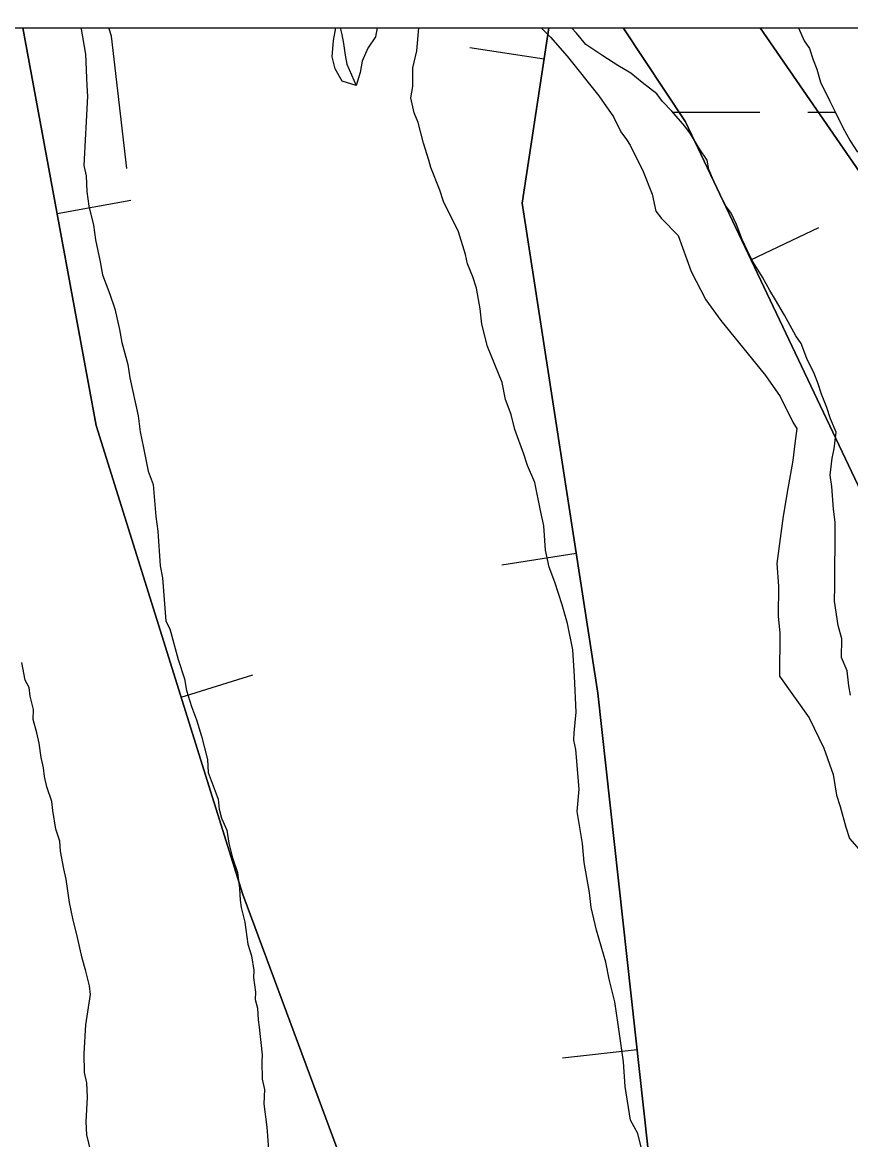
# Model space of a CAD drawing. Extents: x 3263578 to 3301413, y 764927 to 798602.
# Drawn here: x 3274457.6 to 3274733.3, y 793645.7 to 794017.8 of the extents above; entities that cross this region are included whole.
import ezdxf

# ---------------------------------------------------------------- set-up
doc = ezdxf.new("R2010")
doc.units = 0
for name, color, linetype in [('V-BORW-LINE', 7, 'Continuous'), ('V-GRID-FRAM', 7, 'Continuous'), ('V-SITE-VEGE', 7, 'Continuous'), ('V-TOPO-SHOR', 7, 'Continuous'), ('V-WETL-SWMP', 7, 'Continuous')]:
    doc.layers.add(name, color=color, linetype=linetype)

msp = doc.modelspace()

# ---------------------------------------------------------------- linework, layer by layer
at = {"layer": 'V-BORW-LINE'}
for p, q in [((3274631.25, 794005.54), (3274606.54, 794009.29)), ((3274469.13, 793954.11), (3274493.72, 793958.63)), ((3274700.14, 793938.74), (3274722.72, 793949.47)), ((3274641.96, 793840.87), (3274617.25, 793837.06)), ((3274510.39, 793793.01), (3274534.25, 793800.47)), ((3274662.25, 793675.54), (3274637.4, 793672.8))]:
    msp.add_line(p, q, dxfattribs=at)
for points in [[(3274457.76, 794016.02), (3274482.1, 793883.51), (3274530.92, 793727.36), (3274578.21, 793599.83), (3274624.2, 793523.3), (3274654.49, 793475.66), (3274683.07, 793418.01), (3274679.19, 793366.93), (3274663.43, 793308.85), (3274682.55, 793214.42)], [(3274682.55, 793214.42), (3274663.43, 793308.85), (3274679.19, 793366.93), (3274683.07, 793418.01), (3274654.49, 793475.66), (3274624.2, 793523.3), (3274578.21, 793599.83), (3274530.92, 793727.36), (3274482.1, 793883.51), (3274457.76, 794016.02)], [(3275275.13, 791210.66), (3275179.76, 791757.75), (3275119.77, 792016.49), (3275055.79, 792331.66), (3275021.3, 792454.88), (3274984.32, 792520.89), (3274958.52, 792573.45), (3274965.06, 792647.98), (3274987.55, 792708.35), (3275017.65, 792773.95), (3275021.83, 792904.97), (3274994.29, 793017.93), (3274945.74, 793121.95), (3274888.34, 793200.25), (3274826.32, 793204.51), (3274784.59, 793302.06), (3274778.76, 793320.9), (3274727.47, 793451.22), (3274674.18, 793567.52), (3274649.13, 793794.35), (3274623.98, 793957.58), (3274632.85, 794016.04)], [(3274632.85, 794016.04), (3274623.98, 793957.58), (3274649.13, 793794.35), (3274674.18, 793567.52), (3274727.47, 793451.22), (3274778.76, 793320.9), (3274784.59, 793302.06), (3274826.32, 793204.51), (3274888.34, 793200.25), (3274945.74, 793121.95), (3274994.29, 793017.93), (3275021.83, 792904.97), (3275017.65, 792773.95), (3274987.55, 792708.35), (3274965.06, 792647.98)], [(3274703.23, 794016.04), (3274742.93, 793958.39), (3274798.42, 793885.65), (3274936.54, 793686.15), (3275030.08, 793560.09), (3275331.46, 793159.89), (3275596.7, 792779.11), (3275645.71, 792696.53), (3275647.77, 792636.02), (3275603.82, 792691.09), (3275536.45, 792753.8), (3275405.92, 792895.8), (3275330.95, 793016.55), (3275235.15, 793192.84), (3275177.04, 793279.01), (3275080.99, 793374.27), (3274958.51, 793539.9), (3274867.09, 793648.41), (3274842.12, 793704.99), (3274816.71, 793780.6), (3274776.52, 793811.03), (3274737.88, 793859.36), (3274678.33, 793984.63), (3274657.64, 794016.04)], [(3274657.64, 794016.04), (3274678.33, 793984.63), (3274737.88, 793859.36), (3274776.52, 793811.03), (3274816.71, 793780.6), (3274842.12, 793704.99), (3274867.09, 793648.41), (3274958.51, 793539.9), (3275080.99, 793374.27), (3275177.04, 793279.01), (3275235.15, 793192.84), (3275330.95, 793016.55), (3275405.92, 792895.8), (3275488.94, 792805.49)], [(3275558.14, 792834.48), (3275331.46, 793159.89), (3275030.08, 793560.09), (3274936.54, 793686.15), (3274798.42, 793885.65), (3274742.93, 793958.39), (3274703.23, 794016.04)]]:
    msp.add_lwpolyline(points, dxfattribs=at)
at = {"layer": 'V-GRID-FRAM'}
msp.add_lwpolyline([(3267734.87, 794015.53), (3299171.18, 794017.82), (3299180.44, 775831.73), (3267728.26, 775829.44), (3267734.87, 794015.53)], dxfattribs=at)
at = {"layer": 'V-SITE-VEGE'}
for p, q in [((3274395.43, 794016.02), (3274476.99, 794016.02)), ((3274476.99, 794016.02), (3274477.12, 794015.51)), ((3274477.12, 794015.51), (3274478.59, 794007.24)), ((3274588.88, 794008.3), (3274589.55, 794016.03)), ((3274589.55, 794016.03), (3274630.28, 794016.04)), ((3274630.28, 794016.04), (3274633.37, 794012.89)), ((3274633.37, 794012.89), (3274638.94, 794006.58)), ((3274478.59, 794007.24), (3274478.97, 793996.62)), ((3274587.58, 794002.67), (3274588.88, 794008.3)), ((3274638.94, 794006.58), (3274649.46, 793993.33)), ((3274587.52, 793996.41), (3274587.58, 794002.67)), ((3274478.97, 793996.62), (3274479.27, 793993.23)), ((3274586.86, 793992.66), (3274587.52, 793996.41)), ((3274479.27, 793993.23), (3274478, 793970.17)), ((3274588.06, 793987.65), (3274586.86, 793992.66)), ((3274649.46, 793993.33), (3274654.4, 793986.4)), ((3274589.29, 793984.5), (3274588.06, 793987.65)), ((3274654.4, 793986.4), (3274656.86, 793981.37)), ((3274591.1, 793977.6), (3274589.29, 793984.5)), ((3274656.86, 793981.37), (3274658.71, 793978.85)), ((3274592.93, 793971.95), (3274591.1, 793977.6)), ((3274658.71, 793978.85), (3274659.95, 793976.96)), ((3274659.95, 793976.96), (3274664.25, 793968.16)), ((3274478, 793970.17), (3274478.78, 793966.75)), ((3274593.53, 793969.44), (3274592.93, 793971.95)), ((3274478.78, 793966.75), (3274478.97, 793961.44)), ((3274596.59, 793961.9), (3274593.53, 793969.44)), ((3274664.25, 793968.16), (3274667.3, 793960.62)), ((3274478.97, 793961.44), (3274479.66, 793956.59)), ((3274597.81, 793958.14), (3274596.59, 793961.9)), ((3274667.3, 793960.62), (3274668.5, 793954.98)), ((3274479.66, 793956.59), (3274481.24, 793950.24)), ((3274602.72, 793948.07), (3274597.81, 793958.14)), ((3274668.5, 793954.98), (3274670.36, 793952.46)), ((3274670.36, 793952.46), (3274675.94, 793946.77)), ((3274481.24, 793950.24), (3274481.94, 793945.38)), ((3274605.15, 793940.54), (3274602.72, 793948.07)), ((3274481.94, 793945.38), (3274483.46, 793938.07)), ((3274675.94, 793946.77), (3274680.21, 793934.84)), ((3274605.75, 793937.41), (3274605.15, 793940.54)), ((3274483.46, 793938.07), (3274484.19, 793933.69)), ((3274607.59, 793933.01), (3274605.75, 793937.41)), ((3274484.19, 793933.69), (3274486.73, 793927.29)), ((3274608.8, 793929.24), (3274607.59, 793933.01)), ((3274680.21, 793934.84), (3274685.13, 793925.4)), ((3274609.99, 793922.35), (3274608.8, 793929.24)), ((3274486.73, 793927.29), (3274488.39, 793922.38)), ((3274685.13, 793925.4), (3274690.07, 793918.47)), ((3274488.39, 793922.38), (3274489.94, 793915.55)), ((3274610.57, 793917.33), (3274609.99, 793922.35)), ((3274690.07, 793918.47), (3274704.93, 793900.18)), ((3274489.94, 793915.55), (3274490.66, 793911.17)), ((3274612.38, 793909.8), (3274610.57, 793917.33)), ((3274490.66, 793911.17), (3274492.67, 793903.83)), ((3274617.27, 793897.87), (3274612.38, 793909.8)), ((3274492.67, 793903.83), (3274493.39, 793899.46)), ((3274493.39, 793899.46), (3274496.07, 793886.78)), ((3274704.93, 793900.18), (3274709.87, 793893.25)), ((3274618.47, 793892.22), (3274617.27, 793897.87)), ((3274620.3, 793887.2), (3274618.47, 793892.22)), ((3274709.87, 793893.25), (3274714.17, 793884.45)), ((3274496.07, 793886.78), (3274496.74, 793881.44)), ((3274621.51, 793882.18), (3274620.3, 793887.2)), ((3274714.17, 793884.45), (3274715.4, 793882.56)), ((3274496.74, 793881.44), (3274497.89, 793876.08)), ((3274624.56, 793874.01), (3274621.51, 793882.18)), ((3274715.4, 793882.56), (3274714.73, 793877.56)), ((3274714.73, 793877.56), (3274714.05, 793871.93)), ((3274497.89, 793876.08), (3274499.39, 793868.29)), ((3274625.78, 793870.25), (3274624.56, 793874.01)), ((3274628.23, 793864.59), (3274625.78, 793870.25)), ((3274714.05, 793871.93), (3274712.07, 793860.68)), ((3274499.39, 793868.29), (3274501.08, 793863.86)), ((3274501.08, 793863.86), (3274501.94, 793853.21)), ((3274630.02, 793855.18), (3274628.23, 793864.59)), ((3274712.07, 793860.68), (3274710.74, 793852.56)), ((3274631.23, 793850.17), (3274630.02, 793855.18)), ((3274501.94, 793853.21), (3274502.64, 793848.36)), ((3274710.74, 793852.56), (3274708.73, 793837.56)), ((3274502.64, 793848.36), (3274503.44, 793836.75)), ((3274631.78, 793842.03), (3274631.23, 793850.17)), ((3274632.98, 793836.38), (3274631.78, 793842.03)), ((3274503.44, 793836.75), (3274504.19, 793832.85)), ((3274634.81, 793831.36), (3274632.98, 793836.38)), ((3274708.73, 793837.56), (3274709.28, 793830.04)), ((3274504.19, 793832.85), (3274505.32, 793818.34)), ((3274637.24, 793823.82), (3274634.81, 793831.36)), ((3274709.28, 793830.04), (3274709.19, 793820.02)), ((3274639.06, 793817.55), (3274637.24, 793823.82)), ((3274505.32, 793818.34), (3274506.63, 793815.85)), ((3274640.86, 793808.77), (3274639.06, 793817.55)), ((3274709.19, 793820.02), (3274709.76, 793814.39)), ((3274506.63, 793815.85), (3274509.44, 793805.58)), ((3274709.76, 793814.39), (3274709.63, 793799.99)), ((3274641.4, 793800), (3274640.86, 793808.77)), ((3274458.47, 793798.74), (3274457.35, 793804.59)), ((3274509.44, 793805.58), (3274511.5, 793799.2)), ((3274511.5, 793799.2), (3274512.25, 793795.31)), ((3274641.92, 793788.1), (3274641.4, 793800)), ((3274709.63, 793799.99), (3274719.51, 793786.13)), ((3274459.78, 793796.26), (3274458.47, 793798.74)), ((3274460.11, 793793.35), (3274459.78, 793796.26)), ((3274512.25, 793795.31), (3274513.88, 793789.92)), ((3274461.31, 793788.95), (3274460.11, 793793.35)), ((3274461.12, 793785.59), (3274461.31, 793788.95)), ((3274513.88, 793789.92), (3274515.57, 793785.49)), ((3274641.23, 793781.22), (3274641.92, 793788.1)), ((3274462.33, 793781.19), (3274461.12, 793785.59)), ((3274515.57, 793785.49), (3274517.2, 793780.1)), ((3274719.51, 793786.13), (3274724.43, 793776.07)), ((3274463.1, 793777.77), (3274462.33, 793781.19)), ((3274641.2, 793778.72), (3274641.23, 793781.22)), ((3274463.8, 793772.91), (3274463.1, 793777.77)), ((3274517.2, 793780.1), (3274519.18, 793772.28)), ((3274641.8, 793775.58), (3274641.2, 793778.72)), ((3274464.58, 793769.5), (3274463.8, 793772.91)), ((3274642.93, 793762.43), (3274641.8, 793775.58)), ((3274724.43, 793776.07), (3274727.48, 793767.28)), ((3274464.9, 793766.59), (3274464.58, 793769.5)), ((3274519.18, 793772.28), (3274519.42, 793767.93)), ((3274465.68, 793763.17), (3274464.9, 793766.59)), ((3274519.42, 793767.93), (3274522.79, 793759.08)), ((3274727.48, 793767.28), (3274728.66, 793760.38)), ((3274467.33, 793758.26), (3274465.68, 793763.17)), ((3274642.23, 793754.92), (3274642.93, 793762.43)), ((3274467.66, 793755.35), (3274467.33, 793758.26)), ((3274522.79, 793759.08), (3274523.09, 793755.69)), ((3274728.66, 793760.38), (3274729.88, 793756.61)), ((3274468.75, 793749.03), (3274467.66, 793755.35)), ((3274523.09, 793755.69), (3274523.89, 793752.75)), ((3274644.01, 793744.27), (3274642.23, 793754.92)), ((3274729.88, 793756.61), (3274731.69, 793749.71)), ((3274523.89, 793752.75), (3274525.6, 793748.8)), ((3274469.98, 793745.11), (3274468.75, 793749.03)), ((3274525.6, 793748.8), (3274526.32, 793744.43)), ((3274731.69, 793749.71), (3274732.91, 793745.94)), ((3274470.28, 793741.72), (3274469.98, 793745.11)), ((3274526.32, 793744.43), (3274527.5, 793739.54)), ((3274644.58, 793738), (3274644.01, 793744.27)), ((3274732.91, 793745.94), (3274738.49, 793739.63)), ((3274471.41, 793735.88), (3274470.28, 793741.72)), ((3274527.5, 793739.54), (3274529.16, 793734.63)), ((3274472.18, 793732.46), (3274471.41, 793735.88)), ((3274646.37, 793727.97), (3274644.58, 793738)), ((3274473.2, 793724.7), (3274472.18, 793732.46)), ((3274529.16, 793734.63), (3274529.83, 793729.3)), ((3274529.83, 793729.3), (3274530.1, 793725.43)), ((3274474.35, 793719.33), (3274473.2, 793724.7)), ((3274530.1, 793725.43), (3274530.45, 793723)), ((3274646.95, 793722.96), (3274646.37, 793727.97)), ((3274530.45, 793723), (3274531.63, 793718.12)), ((3274648.75, 793715.43), (3274646.95, 793722.96)), ((3274475.93, 793712.98), (3274474.35, 793719.33)), ((3274531.63, 793718.12), (3274532.67, 793710.83)), ((3274651.78, 793704.76), (3274648.75, 793715.43)), ((3274477.48, 793706.15), (3274475.93, 793712.98)), ((3274532.67, 793710.83), (3274533.9, 793706.91)), ((3274478.69, 793701.75), (3274477.48, 793706.15)), ((3274533.9, 793706.91), (3274534.6, 793702.05)), ((3274534.6, 793702.05), (3274534.47, 793699.65)), ((3274652.98, 793699.12), (3274651.78, 793704.76)), ((3274479.87, 793696.86), (3274478.69, 793701.75)), ((3274534.47, 793699.65), (3274535.16, 793694.79)), ((3274654.79, 793691.59), (3274652.98, 793699.12)), ((3274480.19, 793693.96), (3274479.87, 793696.86)), ((3274535.16, 793694.79), (3274535.03, 793692.39)), ((3274479.39, 793688.22), (3274480.19, 793693.96)), ((3274535.03, 793692.39), (3274535.83, 793689.46)), ((3274655.97, 793684.07), (3274654.79, 793691.59)), ((3274478.67, 793683.92), (3274479.39, 793688.22)), ((3274535.83, 793689.46), (3274536.1, 793685.58)), ((3274478.15, 793674.31), (3274478.67, 793683.92)), ((3274536.1, 793685.58), (3274536.45, 793683.16)), ((3274657.73, 793671.53), (3274655.97, 793684.07)), ((3274536.45, 793683.16), (3274537.39, 793673.95)), ((3274478.28, 793668.04), (3274478.15, 793674.31)), ((3274537.39, 793673.95), (3274537.26, 793671.55)), ((3274537.26, 793671.55), (3274537.42, 793665.76)), ((3274658.29, 793663.39), (3274657.73, 793671.53)), ((3274479.06, 793664.63), (3274478.28, 793668.04)), ((3274537.42, 793665.76), (3274538.2, 793662.34)), ((3274479.27, 793659.8), (3274479.06, 793664.63)), ((3274538.2, 793662.34), (3274537.94, 793657.54)), ((3274660.06, 793652.11), (3274658.29, 793663.39)), ((3274478.83, 793651.63), (3274479.27, 793659.8)), ((3274537.94, 793657.54), (3274538.96, 793649.77)), ((3274479.07, 793647.28), (3274478.83, 793651.63)), ((3274662.52, 793647.7), (3274660.06, 793652.11)), ((3274481.02, 793638.98), (3274479.07, 793647.28)), ((3274538.96, 793649.77), (3274539.52, 793642.52)), ((3274663.72, 793642.68), (3274662.52, 793647.7))]:
    msp.add_line(p, q, dxfattribs=at)
at = {"layer": 'V-TOPO-SHOR'}
for points in [[(3274492.38, 793969.15), (3274487.21, 794013.17), (3274486.4, 794016.02)], [(3274563.32, 794016.03), (3274563.96, 794013.76), (3274564.48, 794010.77), (3274565.02, 794006.93), (3274565.54, 794003.94), (3274568.72, 793996.77)]]:
    msp.add_lwpolyline(points, dxfattribs=at)
at = {"layer": 'V-WETL-SWMP'}
for p, q in [((3274561.18, 794011.78), (3274561.95, 794016.03)), ((3274561.95, 794016.03), (3274575.67, 794016.03)), ((3274575.67, 794016.03), (3274575.13, 794012.99)), ((3274642.11, 794014.24), (3274640.35, 794016.04)), ((3274640.35, 794016.04), (3274716, 794016.04)), ((3274716, 794016.04), (3274717.83, 794011.66)), ((3274560.75, 794006.35), (3274561.18, 794011.78)), ((3274575.13, 794012.99), (3274572.59, 794009.26)), ((3274645.21, 794010.46), (3274642.11, 794014.24)), ((3274717.83, 794011.66), (3274719.69, 794009.14)), ((3274572.59, 794009.26), (3274570.67, 794004.89)), ((3274650.8, 794006.65), (3274645.21, 794010.46)), ((3274719.69, 794009.14), (3274720.9, 794005.37)), ((3274561.67, 794002.37), (3274560.75, 794006.35)), ((3274570.67, 794004.89), (3274570.01, 794001.14)), ((3274655.78, 794003.47), (3274650.8, 794006.65)), ((3274660.14, 794000.93), (3274655.78, 794003.47)), ((3274720.9, 794005.37), (3274722.12, 794002.23)), ((3274564, 793998.23), (3274561.67, 794002.37)), ((3274570.01, 794001.14), (3274568.72, 793996.77)), ((3274663.87, 793997.76), (3274660.14, 794000.93)), ((3274722.12, 794002.23), (3274723.34, 793997.84)), ((3274568.72, 793996.77), (3274564, 793998.23)), ((3274668.84, 793993.96), (3274663.87, 793997.76)), ((3274723.34, 793997.84), (3274726.41, 793991.55)), ((3274670.69, 793991.44), (3274668.84, 793993.96)), ((3274673.79, 793988.28), (3274670.69, 793991.44)), ((3274726.41, 793991.55), (3274728.25, 793987.78)), ((3274678.13, 793983.23), (3274673.79, 793988.28)), ((3274674.11, 793987.91), (3274703.06, 793987.91)), ((3274719.06, 793987.92), (3274728.18, 793987.92)), ((3274728.25, 793987.78), (3274730.71, 793982.75)), ((3274679.98, 793980.71), (3274678.13, 793983.23)), ((3274730.71, 793982.75), (3274733.17, 793978.35)), ((3274683.06, 793975.68), (3274679.98, 793980.71)), ((3274733.17, 793978.35), (3274735.64, 793974.57)), ((3274685.53, 793971.9), (3274683.06, 793975.68)), ((3274686.13, 793968.76), (3274685.53, 793971.9)), ((3274687.97, 793964.37), (3274686.13, 793968.76)), ((3274691.65, 793956.82), (3274687.97, 793964.37)), ((3274693.51, 793954.3), (3274691.65, 793956.82)), ((3274695.35, 793950.53), (3274693.51, 793954.3)), ((3274697.18, 793945.5), (3274695.35, 793950.53)), ((3274699.02, 793941.73), (3274697.18, 793945.5)), ((3274700.87, 793937.96), (3274699.02, 793941.73)), ((3274703.95, 793932.92), (3274700.87, 793937.96)), ((3274706.42, 793928.52), (3274703.95, 793932.92)), ((3274708.26, 793925.37), (3274706.42, 793928.52)), ((3274711.35, 793920.34), (3274708.26, 793925.37)), ((3274715.04, 793913.42), (3274711.35, 793920.34)), ((3274716.89, 793910.9), (3274715.04, 793913.42)), ((3274718.72, 793905.87), (3274716.89, 793910.9)), ((3274721.18, 793900.84), (3274718.72, 793905.87)), ((3274722.41, 793897.7), (3274721.18, 793900.84)), ((3274723.62, 793893.93), (3274722.41, 793897.7)), ((3274725.46, 793889.54), (3274723.62, 793893.93)), ((3274726.68, 793885.77), (3274725.46, 793889.54)), ((3274728.51, 793881.37), (3274726.68, 793885.77)), ((3274727.83, 793875.74), (3274728.51, 793881.37)), ((3274727.18, 793872.62), (3274727.83, 793875.74)), ((3274726.5, 793866.99), (3274727.18, 793872.62)), ((3274727.09, 793863.23), (3274726.5, 793866.99)), ((3274727.65, 793855.72), (3274727.09, 793863.23)), ((3274728.23, 793851.33), (3274727.65, 793855.72)), ((3274728.19, 793846.32), (3274728.23, 793851.33)), ((3274728.15, 793841.94), (3274728.19, 793846.32)), ((3274728.11, 793838.19), (3274728.15, 793841.94)), ((3274728.07, 793833.8), (3274728.11, 793838.19)), ((3274728.04, 793830.05), (3274728.07, 793833.8)), ((3274727.99, 793825.04), (3274728.04, 793830.05)), ((3274729.17, 793816.89), (3274727.99, 793825.04)), ((3274730.38, 793812.5), (3274729.17, 793816.89)), ((3274730.32, 793806.24), (3274730.38, 793812.5)), ((3274732.16, 793801.84), (3274730.32, 793806.24)), ((3274732.74, 793796.83), (3274732.16, 793801.84)), ((3274733.33, 793793.7), (3274732.74, 793796.83))]:
    msp.add_line(p, q, dxfattribs=at)

doc.saveas('drawing.dxf')
